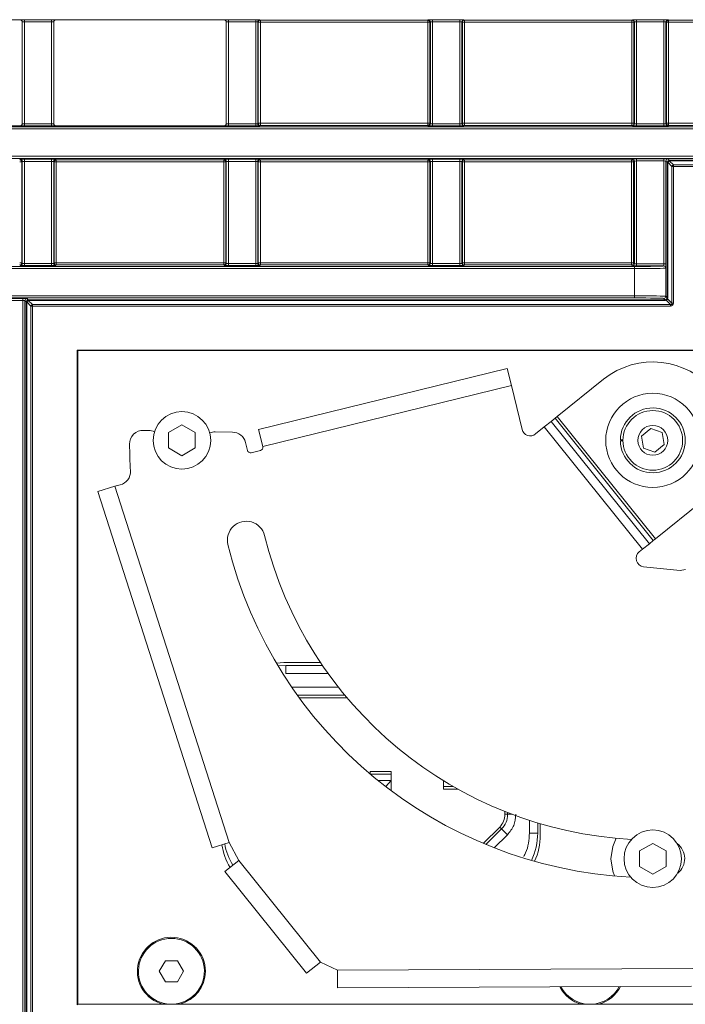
# Model space of a CAD drawing. Header units: millimetres. Extents: x 0 to 1118, y 0 to 864.
# Tile 351 of 390: x 571 to 587, y 605 to 629. Entities that reach past the tile are written whole.
import ezdxf

# ---------------------------------------------------------------- set-up
doc = ezdxf.new("R2010")
doc.units = ezdxf.units.MM

msp = doc.modelspace()

# ---------------------------------------------------------------- linework, layer by layer
at = {"color": 7, "linetype": 'Continuous', "lineweight": 15}
for p, q in [((567.0663, 628.9615), (571.0861, 628.9615)), ((571.1361, 628.9115), (571.1361, 626.4786)), ((571.8914, 626.4786), (571.8914, 628.9115)), ((571.9413, 628.9615), (575.9611, 628.9615)), ((576.0111, 626.4786), (576.0111, 628.9115)), ((567.0663, 626.4286), (571.0861, 626.4286)), ((571.9413, 626.4286), (575.9611, 626.4286)), ((572.4512, 605.4229), (572.4512, 621.0659)), ((572.4512, 621.0659), (572.4621, 621.055)), ((572.4512, 621.0659), (587.7637, 621.0659)), ((572.4621, 605.4338), (572.4621, 621.055)), ((572.4621, 621.055), (587.7746, 621.055)), ((582.7219, 620.6284), (576.7812, 619.1709)), ((582.7219, 620.6284), (582.8226, 620.218)), ((585.0268, 620.3719), (583.9135, 619.4774)), ((583.0792, 619.172), (582.8226, 620.218)), ((583.8648, 619.4382), (583.7714, 619.3632)), ((583.8648, 619.4382), (583.9135, 619.4774)), ((574.9512, 619.2786), (574.6312, 619.0964)), ((575.2712, 619.0964), (574.9512, 619.2786)), ((576.8819, 618.7606), (576.7812, 619.1709)), ((583.6067, 619.2309), (583.3987, 619.0637)), ((583.6067, 619.2309), (583.7714, 619.3632)), ((586.153, 619.195), (585.9306, 619.0109)), ((586.4236, 619.0945), (586.153, 619.195)), ((574.1572, 619.1472), (574.0329, 619.1496)), ((574.6312, 619.0964), (574.6312, 618.7281)), ((575.2712, 618.7281), (575.2712, 619.0964)), ((576.1621, 619.1077), (575.7494, 619.1159)), ((585.9306, 619.0109), (585.9789, 618.7263)), ((586.4718, 618.8098), (586.4236, 619.0945)), ((574.6312, 618.7281), (574.9512, 618.5383)), ((574.9512, 618.5383), (575.2712, 618.7281)), ((576.5177, 618.6713), (576.4713, 618.8602)), ((585.4888, 618.9229), (585.4263, 618.9229)), ((585.4263, 618.8979), (585.4888, 618.8979)), ((585.9789, 618.7263), (586.2495, 618.6257)), ((586.2495, 618.6257), (586.4718, 618.8098)), ((576.8269, 618.6699), (576.6084, 618.6163)), ((572.9439, 617.687), (573.3462, 617.816)), ((573.4754, 617.8477), (573.3462, 617.816)), ((572.9439, 617.687), (575.6748, 609.173)), ((586.2624, 616.5542), (587.3757, 617.4488)), ((586.1204, 616.44), (585.9557, 616.3077)), ((586.1204, 616.44), (586.2137, 616.5151)), ((586.2624, 616.5542), (586.2137, 616.5151)), ((585.8793, 616.2463), (585.9557, 616.3077)), ((586.8565, 615.7965), (585.9829, 615.8916)), ((586.9788, 615.8222), (586.8565, 615.7965)), ((577.3887, 613.5979), (577.2088, 613.587)), ((577.2489, 613.5197), (577.4375, 613.5317)), ((578.2653, 613.5979), (577.3887, 613.5979)), ((578.3099, 613.5317), (577.4375, 613.5317)), ((577.7114, 612.8174), (578.8475, 612.8174)), ((579.4523, 610.9981), (579.9498, 610.9981)), ((579.4523, 610.9981), (579.4523, 610.9346)), ((579.4523, 610.9346), (579.4523, 610.932)), ((579.9498, 610.9346), (579.9498, 610.9981)), ((579.9498, 610.9346), (579.9498, 610.7822)), ((579.9498, 610.7822), (579.6335, 610.7822)), ((579.8202, 610.6348), (579.9498, 610.7822)), ((579.9498, 610.7822), (579.9498, 610.5364)), ((581.2049, 610.6361), (581.2049, 610.7716)), ((581.2049, 610.6361), (581.2049, 610.5726)), ((581.5445, 610.5726), (581.2049, 610.5726)), ((582.7334, 610.0123), (582.7334, 609.9726)), ((583.4509, 609.5249), (583.4509, 609.765)), ((582.5883, 609.6223), (582.2161, 609.2501)), ((583.5137, 609.4729), (583.5137, 609.7463)), ((576.0771, 609.302), (575.6748, 609.173)), ((576.3101, 608.8691), (576.0771, 609.302)), ((586.2012, 609.2786), (585.8812, 609.0964)), ((585.8812, 609.0964), (585.8812, 608.7281)), ((586.5212, 609.0964), (586.2012, 609.2786)), ((586.5212, 608.7281), (586.5212, 609.0964)), ((575.9807, 608.6045), (576.3101, 608.8691)), ((575.9807, 608.6045), (577.9314, 606.1769)), ((585.8812, 608.7281), (586.2012, 608.5383)), ((586.2012, 608.5383), (586.5212, 608.7281)), ((574.5563, 606.4704), (574.4119, 606.2204)), ((574.8449, 606.4704), (574.5563, 606.4704)), ((574.9893, 606.2204), (574.8449, 606.4704)), ((578.2608, 606.4415), (577.9314, 606.1769)), ((578.6674, 606.2479), (578.2608, 606.4415)), ((578.6695, 605.8254), (578.6674, 606.2479)), ((574.4119, 606.2204), (574.5563, 605.9704)), ((574.8449, 605.9704), (574.9893, 606.2204)), ((574.5563, 605.9704), (574.8449, 605.9704)), ((578.6695, 605.8254), (587.1261, 605.8673)), ((572.4512, 605.4229), (572.4621, 605.4338)), ((601.4403, 605.4338), (572.4621, 605.4338))]:
    msp.add_line(p, q, dxfattribs=at)
at = {"color": 9, "linetype": 'Continuous', "lineweight": 0}
for p, q in [((571.0861, 628.9615), (571.0879, 628.9633)), ((571.1379, 628.9133), (571.1361, 628.9115)), ((571.1379, 626.4769), (571.1379, 628.9133)), ((571.1879, 628.965), (571.8396, 628.965)), ((571.1879, 628.965), (571.1879, 628.915)), ((571.8396, 628.915), (571.1879, 628.915)), ((571.1879, 628.915), (571.1879, 626.4752)), ((571.8396, 628.965), (571.8396, 628.915)), ((571.8396, 626.4752), (571.8396, 628.915)), ((571.8896, 628.9133), (571.8896, 626.4769)), ((571.8914, 628.9115), (571.8896, 628.9133)), ((571.9396, 628.9633), (571.9413, 628.9615)), ((575.9611, 628.9615), (575.9629, 628.9633)), ((576.0129, 628.9133), (576.0111, 628.9115)), ((576.0129, 626.4769), (576.0129, 628.9133)), ((576.0629, 628.965), (576.7146, 628.965)), ((576.0629, 628.965), (576.0629, 628.915)), ((576.7146, 628.915), (576.0629, 628.915)), ((576.0629, 628.915), (576.0629, 626.4752)), ((576.7146, 628.965), (576.7146, 628.915)), ((576.7146, 626.4752), (576.7146, 628.915)), ((576.7646, 628.9133), (576.7646, 626.4769)), ((576.776, 628.9019), (576.7646, 628.9133)), ((576.776, 626.4883), (576.776, 628.9019)), ((576.826, 628.9019), (576.776, 628.9019)), ((576.8146, 628.9633), (576.826, 628.9519)), ((576.826, 628.9519), (580.8265, 628.9519)), ((576.826, 628.9519), (576.826, 628.9019)), ((576.826, 628.9019), (576.826, 626.4883)), ((580.8265, 628.9019), (576.826, 628.9019)), ((580.8265, 628.9519), (580.8379, 628.9633)), ((580.8265, 628.9519), (580.8265, 628.9019)), ((580.8765, 628.9019), (580.8265, 628.9019)), ((580.8265, 626.4883), (580.8265, 628.9019)), ((580.8879, 628.9133), (580.8765, 628.9019)), ((580.8765, 628.9019), (580.8765, 626.4883)), ((580.8879, 626.4769), (580.8879, 628.9133)), ((580.9379, 628.965), (581.5896, 628.965)), ((580.9379, 628.965), (580.9379, 628.915)), ((581.5896, 628.915), (580.9379, 628.915)), ((580.9379, 628.915), (580.9379, 626.4752)), ((581.5896, 628.965), (581.5896, 628.915)), ((581.5896, 626.4752), (581.5896, 628.915)), ((581.6396, 628.9133), (581.6396, 626.4769)), ((581.651, 628.9019), (581.6396, 628.9133)), ((581.651, 626.4883), (581.651, 628.9019)), ((581.701, 628.9019), (581.651, 628.9019)), ((581.6896, 628.9633), (581.701, 628.9519)), ((581.701, 628.9519), (585.7015, 628.9519)), ((581.701, 628.9519), (581.701, 628.9019)), ((581.701, 628.9019), (581.701, 626.4883)), ((585.7015, 628.9019), (581.701, 628.9019)), ((585.7015, 628.9519), (585.7129, 628.9633)), ((585.7015, 628.9519), (585.7015, 628.9019)), ((585.7015, 626.4883), (585.7015, 628.9019)), ((585.7515, 628.9019), (585.7015, 628.9019)), ((585.7629, 628.9133), (585.7515, 628.9019)), ((585.7515, 628.9019), (585.7515, 626.4883)), ((585.7629, 626.4769), (585.7629, 628.9133)), ((585.8129, 628.965), (586.4646, 628.965)), ((585.8129, 628.965), (585.8129, 628.915)), ((586.4646, 628.915), (585.8129, 628.915)), ((585.8129, 628.915), (585.8129, 626.4752)), ((586.4646, 628.965), (586.4646, 628.915)), ((586.4646, 626.4752), (586.4646, 628.915)), ((586.5146, 628.9133), (586.5146, 626.4769)), ((586.526, 628.9019), (586.5146, 628.9133)), ((586.526, 626.4883), (586.526, 628.9019)), ((586.576, 628.9019), (586.526, 628.9019)), ((586.5646, 628.9633), (586.576, 628.9519)), ((586.576, 628.9519), (590.5765, 628.9519)), ((586.576, 628.9519), (586.576, 628.9019)), ((590.5765, 628.9019), (586.576, 628.9019)), ((586.576, 628.9019), (586.576, 626.4883)), ((571.1361, 626.4786), (571.1379, 626.4769)), ((571.1879, 626.4752), (571.1879, 626.4252)), ((571.1879, 626.4752), (571.8396, 626.4752)), ((571.8396, 626.4752), (571.8396, 626.4252)), ((571.8896, 626.4769), (571.8914, 626.4786)), ((576.0111, 626.4786), (576.0129, 626.4769)), ((576.0629, 626.4752), (576.0629, 626.4252)), ((576.0629, 626.4752), (576.7146, 626.4752)), ((576.7146, 626.4752), (576.7146, 626.4252)), ((576.7646, 626.4769), (576.776, 626.4883)), ((576.826, 626.4883), (576.776, 626.4883)), ((576.826, 626.4883), (580.8265, 626.4883)), ((576.826, 626.4883), (576.826, 626.4383)), ((580.8265, 626.4883), (580.8265, 626.4383)), ((580.8765, 626.4883), (580.8265, 626.4883)), ((580.8765, 626.4883), (580.8879, 626.4769)), ((580.9379, 626.4752), (581.5896, 626.4752)), ((580.9379, 626.4752), (580.9379, 626.4252)), ((581.5896, 626.4752), (581.5896, 626.4252)), ((581.6396, 626.4769), (581.651, 626.4883)), ((581.701, 626.4883), (581.651, 626.4883)), ((581.701, 626.4883), (581.701, 626.4383)), ((581.701, 626.4883), (585.7015, 626.4883)), ((585.7015, 626.4883), (585.7015, 626.4383)), ((585.7515, 626.4883), (585.7015, 626.4883)), ((585.7515, 626.4883), (585.7629, 626.4769)), ((585.8129, 626.4752), (585.8129, 626.4252)), ((585.8129, 626.4752), (586.4646, 626.4752)), ((586.4646, 626.4752), (586.4646, 626.4252)), ((586.5146, 626.4769), (586.526, 626.4883)), ((586.576, 626.4883), (586.526, 626.4883)), ((586.576, 626.4883), (586.576, 626.4383)), ((586.576, 626.4883), (590.5765, 626.4883)), ((470.0133, 626.4029), (609.6392, 626.4029)), ((609.6392, 626.3529), (470.0133, 626.3529)), ((571.0879, 626.4269), (571.0861, 626.4286)), ((571.8396, 626.4252), (571.1879, 626.4252)), ((571.9413, 626.4286), (571.9396, 626.4269)), ((575.9629, 626.4269), (575.9611, 626.4286)), ((576.7146, 626.4252), (576.0629, 626.4252)), ((576.826, 626.4383), (576.8146, 626.4269)), ((580.8265, 626.4383), (576.826, 626.4383)), ((580.8379, 626.4269), (580.8265, 626.4383)), ((581.5896, 626.4252), (580.9379, 626.4252)), ((581.701, 626.4383), (581.6896, 626.4269)), ((585.7015, 626.4383), (581.701, 626.4383)), ((585.7129, 626.4269), (585.7015, 626.4383)), ((586.4646, 626.4252), (585.8129, 626.4252)), ((586.576, 626.4383), (586.5646, 626.4269)), ((590.5765, 626.4383), (586.576, 626.4383)), ((470.0133, 625.7012), (609.6392, 625.7012)), ((609.6392, 625.6512), (470.0133, 625.6512)), ((571.0765, 625.6158), (571.0879, 625.6272)), ((571.0765, 625.5658), (571.1265, 625.5658)), ((571.1379, 625.5772), (571.1265, 625.5658)), ((571.1265, 625.5658), (571.1265, 623.1521)), ((571.1379, 623.1408), (571.1379, 625.5772)), ((571.1879, 625.6289), (571.8396, 625.6289)), ((571.1879, 625.6289), (571.1879, 625.5789)), ((571.8396, 625.5789), (571.1879, 625.5789)), ((571.1879, 625.5789), (571.1879, 623.1391)), ((571.8396, 625.6289), (571.8396, 625.5789)), ((571.8396, 623.1391), (571.8396, 625.5789)), ((571.8896, 625.5772), (571.8896, 623.1408)), ((571.901, 625.5658), (571.8896, 625.5772)), ((571.901, 623.1521), (571.901, 625.5658)), ((571.901, 625.5658), (571.951, 625.5658)), ((571.9396, 625.6272), (571.951, 625.6158)), ((571.951, 625.6158), (575.9515, 625.6158)), ((571.951, 625.5658), (571.951, 625.6158)), ((571.951, 625.5658), (571.951, 623.1521)), ((575.9515, 625.5658), (571.951, 625.5658)), ((575.9515, 625.6158), (575.9629, 625.6272)), ((575.9515, 625.5658), (575.9515, 625.6158)), ((575.9515, 625.5658), (576.0015, 625.5658)), ((575.9515, 623.1521), (575.9515, 625.5658)), ((576.0129, 625.5772), (576.0015, 625.5658)), ((576.0015, 625.5658), (576.0015, 623.1521)), ((576.0129, 623.1408), (576.0129, 625.5772)), ((576.0629, 625.6289), (576.7146, 625.6289)), ((576.0629, 625.5789), (576.0629, 625.6289)), ((576.7146, 625.5789), (576.0629, 625.5789)), ((576.0629, 625.5789), (576.0629, 623.1391)), ((576.7146, 625.5789), (576.7146, 625.6289)), ((576.7146, 623.1391), (576.7146, 625.5789)), ((576.7646, 625.5772), (576.7646, 623.1408)), ((576.776, 625.5658), (576.7646, 625.5772)), ((576.776, 623.1521), (576.776, 625.5658)), ((576.776, 625.5658), (576.826, 625.5658)), ((576.8146, 625.6272), (576.826, 625.6158)), ((576.826, 625.6158), (580.8265, 625.6158)), ((576.826, 625.5658), (576.826, 625.6158)), ((576.826, 625.5658), (576.826, 623.1521)), ((580.8265, 625.5658), (576.826, 625.5658)), ((580.8265, 625.6158), (580.8379, 625.6272)), ((580.8265, 625.5658), (580.8265, 625.6158)), ((580.8265, 623.1521), (580.8265, 625.5658)), ((580.8265, 625.5658), (580.8765, 625.5658)), ((580.8879, 625.5772), (580.8765, 625.5658)), ((580.8765, 625.5658), (580.8765, 623.1521)), ((580.8879, 623.1408), (580.8879, 625.5772)), ((580.9379, 625.6289), (581.5896, 625.6289)), ((580.9379, 625.5789), (580.9379, 625.6289)), ((581.5896, 625.5789), (580.9379, 625.5789)), ((580.9379, 625.5789), (580.9379, 623.1391)), ((581.5896, 625.5789), (581.5896, 625.6289)), ((581.5896, 623.1391), (581.5896, 625.5789)), ((581.6396, 625.5772), (581.6396, 623.1408)), ((581.651, 625.5658), (581.6396, 625.5772)), ((581.651, 623.1521), (581.651, 625.5658)), ((581.651, 625.5658), (581.701, 625.5658)), ((581.6896, 625.6272), (581.701, 625.6158)), ((581.701, 625.6158), (585.6928, 625.6158)), ((581.701, 625.5658), (581.701, 625.6158)), ((581.701, 625.5658), (581.701, 623.1521)), ((585.6928, 625.5658), (581.701, 625.5658)), ((585.6928, 625.6158), (585.7129, 625.6359)), ((585.6928, 625.5658), (585.6928, 625.6158)), ((585.6928, 623.1521), (585.6928, 625.5658)), ((585.6928, 625.5658), (585.7428, 625.5658)), ((585.7629, 625.5859), (585.7428, 625.5658)), ((585.7428, 625.5658), (585.7428, 623.1521)), ((585.7629, 623.132), (585.7629, 625.5859)), ((585.8129, 625.6376), (586.4646, 625.6376)), ((585.8129, 625.5876), (585.8129, 625.6376)), ((586.4646, 625.5876), (585.8129, 625.5876)), ((585.8129, 625.5876), (585.8129, 623.1303)), ((586.4646, 625.5876), (586.4646, 625.6376)), ((586.4646, 623.1303), (586.4646, 625.5876)), ((586.5146, 625.5859), (586.5146, 623.1303)), ((586.5445, 625.556), (586.5146, 625.5859)), ((586.5445, 622.3198), (586.5445, 625.556)), ((586.5445, 625.556), (586.5592, 625.556)), ((586.5592, 625.556), (586.5592, 622.3198)), ((586.6575, 625.4577), (586.5592, 625.556)), ((586.5646, 625.6359), (586.5945, 625.6059)), ((586.5945, 625.6059), (602.6204, 625.6059)), ((586.5945, 625.5913), (586.5945, 625.6059)), ((602.6204, 625.5913), (586.5945, 625.5913)), ((586.5945, 625.5913), (586.6928, 625.493)), ((586.6575, 622.1923), (586.6575, 625.4577)), ((586.6575, 625.4577), (586.6928, 625.4577)), ((586.6928, 625.493), (602.5221, 625.493)), ((586.6928, 625.4577), (586.6928, 625.493)), ((586.6928, 625.4577), (586.6928, 622.1923)), ((602.5221, 625.4577), (586.6928, 625.4577)), ((470.0133, 623.0668), (585.7614, 623.0668)), ((585.7614, 623.0168), (470.0133, 623.0168)), ((571.0765, 623.1521), (571.1265, 623.1521)), ((571.0879, 623.0908), (571.0765, 623.1022)), ((571.1265, 623.1521), (571.1379, 623.1408)), ((571.1879, 623.1391), (571.8396, 623.1391)), ((571.1879, 623.1391), (571.1879, 623.0891)), ((571.8396, 623.0891), (571.1879, 623.0891)), ((571.8396, 623.1391), (571.8396, 623.0891)), ((571.8896, 623.1408), (571.901, 623.1521)), ((571.901, 623.1521), (571.951, 623.1521)), ((571.951, 623.1022), (571.9396, 623.0908)), ((571.951, 623.1022), (571.951, 623.1521)), ((571.951, 623.1521), (575.9515, 623.1521)), ((575.9515, 623.1022), (571.951, 623.1022)), ((575.9515, 623.1521), (576.0015, 623.1521)), ((575.9515, 623.1022), (575.9515, 623.1521)), ((575.9629, 623.0908), (575.9515, 623.1022)), ((576.0015, 623.1521), (576.0129, 623.1408)), ((576.0629, 623.0891), (576.0629, 623.1391)), ((576.0629, 623.1391), (576.7146, 623.1391)), ((576.7146, 623.0891), (576.0629, 623.0891)), ((576.7146, 623.0891), (576.7146, 623.1391)), ((576.7646, 623.1408), (576.776, 623.1521)), ((576.776, 623.1521), (576.826, 623.1521)), ((576.826, 623.1022), (576.8146, 623.0908)), ((576.826, 623.1022), (576.826, 623.1521)), ((576.826, 623.1521), (580.8265, 623.1521)), ((580.8265, 623.1022), (576.826, 623.1022)), ((580.8265, 623.1521), (580.8765, 623.1521)), ((580.8265, 623.1022), (580.8265, 623.1521)), ((580.8379, 623.0908), (580.8265, 623.1022)), ((580.8765, 623.1521), (580.8879, 623.1408)), ((580.9379, 623.0891), (580.9379, 623.1391)), ((580.9379, 623.1391), (581.5896, 623.1391)), ((581.5896, 623.0891), (580.9379, 623.0891)), ((581.5896, 623.0891), (581.5896, 623.1391)), ((581.6396, 623.1408), (581.651, 623.1521)), ((581.651, 623.1521), (581.701, 623.1521)), ((581.701, 623.1022), (581.6896, 623.0908)), ((581.701, 623.1022), (581.701, 623.1521)), ((581.701, 623.1521), (585.6928, 623.1521)), ((585.6928, 623.1022), (581.701, 623.1022)), ((585.6928, 623.1521), (585.7428, 623.1521)), ((585.6928, 623.1022), (585.6928, 623.1521)), ((585.7129, 623.082), (585.6928, 623.1022)), ((585.7428, 623.1521), (585.7629, 623.132)), ((585.7614, 623.0168), (585.7614, 623.0668)), ((585.7614, 622.3651), (585.7614, 623.0168)), ((585.8129, 623.0803), (585.8129, 623.1303)), ((585.8129, 623.1303), (586.4646, 623.1303)), ((586.4629, 623.0803), (585.8129, 623.0803)), ((586.4613, 623.0788), (586.4629, 623.0803)), ((586.4646, 623.1303), (586.5146, 623.1303)), ((586.5129, 623.0303), (586.5113, 623.0288)), ((586.5113, 623.0288), (586.5113, 622.353)), ((470.0133, 622.3651), (585.7614, 622.3651)), ((585.7614, 622.3151), (470.0133, 622.3151)), ((515.6254, 622.3015), (571.1521, 622.3015)), ((571.1521, 622.2515), (515.6254, 622.2515)), ((571.1521, 622.3015), (571.1521, 622.2515)), ((571.1521, 603.4502), (571.1521, 622.2515)), ((571.2021, 622.2498), (571.2021, 603.4519)), ((571.232, 622.2198), (571.2021, 622.2498)), ((571.2521, 622.2998), (571.282, 622.2698)), ((571.282, 622.2698), (586.4946, 622.2698)), ((571.282, 622.2698), (571.282, 622.2552)), ((586.4946, 622.2552), (571.282, 622.2552)), ((571.282, 622.2552), (571.3803, 622.1569)), ((585.7614, 622.3151), (585.7614, 622.3651)), ((586.4946, 622.2698), (586.4613, 622.3031)), ((586.4946, 622.2698), (586.4946, 622.2552)), ((586.5113, 622.353), (586.5445, 622.3198)), ((586.6221, 622.1569), (586.5204, 622.2587)), ((586.5445, 622.3198), (586.5592, 622.3198)), ((586.5557, 622.294), (586.6575, 622.1923)), ((571.232, 603.4818), (571.232, 622.2198)), ((571.232, 622.2198), (571.2467, 622.2198)), ((571.2467, 622.2198), (571.2467, 603.4818)), ((571.345, 622.1215), (571.2467, 622.2198)), ((571.345, 603.5801), (571.345, 622.1215)), ((571.345, 622.1215), (571.3803, 622.1215)), ((571.3803, 622.1569), (586.6221, 622.1569)), ((571.3803, 622.1569), (571.3803, 622.1215)), ((586.6221, 622.1215), (571.3803, 622.1215)), ((571.3803, 622.1215), (571.3803, 603.5801)), ((586.6221, 622.1569), (586.6221, 622.1215)), ((586.6575, 622.1923), (586.6928, 622.1923)), ((582.8226, 620.218), (576.8819, 618.7606)), ((586.2137, 616.5151), (583.8648, 619.4382)), ((586.2624, 616.5542), (583.9135, 619.4774)), ((585.9557, 616.3077), (583.6067, 619.2309)), ((586.1204, 616.44), (583.7714, 619.3632)), ((573.3462, 617.816), (576.0771, 609.302)), ((577.4375, 613.5317), (577.4375, 613.3349)), ((577.4375, 613.3349), (578.4477, 613.3349)), ((578.6887, 613.0142), (577.5735, 613.0142)), ((578.9006, 612.7539), (577.7573, 612.7539)), ((579.4523, 610.9346), (579.9498, 610.9346)), ((581.4326, 610.6361), (581.2049, 610.6361)), ((582.6699, 609.9726), (582.6699, 610.0373)), ((582.6699, 609.9726), (582.7334, 609.9726)), ((582.7334, 609.9726), (582.837, 609.9726)), ((583.2541, 609.8265), (583.2541, 609.5249)), ((582.1526, 609.2765), (582.5434, 609.6672)), ((582.5434, 609.6672), (582.5883, 609.6223)), ((582.5883, 609.6223), (582.7275, 609.4831)), ((583.4509, 609.5249), (583.2541, 609.5249)), ((582.4148, 609.1705), (582.7275, 609.4831)), ((576.3101, 608.8691), (578.2608, 606.4415)), ((578.6674, 606.2479), (587.1582, 606.2899))]:
    msp.add_line(p, q, dxfattribs=at)
at = {"color": 7, "linetype": 'Continuous', "lineweight": 15, "flags": 128}
for points in [[(585.2012, 608.9104), (585.2457, 609.2051), (585.3294, 609.4002)], [(585.2892, 608.5002), (585.2457, 608.6156), (585.2012, 608.9104)]]:
    msp.add_lwpolyline(points, dxfattribs=at)
at = {"color": 7, "linetype": 'Continuous', "lineweight": 15}
for centre, radius in [((586.2012, 618.9104), 1.125), ((574.9512, 618.9104), 0.6875), ((586.2012, 618.9104), 0.7125), ((586.2012, 618.9104), 0.3568), ((586.2012, 608.9104), 0.6875)]:
    msp.add_circle(centre, radius, dxfattribs=at)
at = {"color": 9, "linetype": 'Continuous', "lineweight": 0}
for centre, radius, start, end in [((571.0879, 628.9133), 0.05, 0.02044, 89.97956), ((571.9396, 628.9133), 0.05, 90.02044, 179.97956), ((575.9629, 628.9133), 0.05, 0.02044, 89.97956), ((576.8146, 628.9133), 0.05, 90.02044, 179.97956), ((576.826, 628.9019), 0.05, 90.02044, 179.97956), ((580.8265, 628.9019), 0.05, 0.02044, 89.97956), ((580.8379, 628.9133), 0.05, 0.02044, 89.97956), ((581.6896, 628.9133), 0.05, 90.02044, 179.97956), ((581.701, 628.9019), 0.05, 90.02044, 179.97956), ((585.7015, 628.9019), 0.05, 0.02044, 89.97956), ((585.7129, 628.9133), 0.05, 0.02044, 89.97956), ((586.5646, 628.9133), 0.05, 90.02044, 179.97956), ((586.576, 628.9019), 0.05, 90.02044, 179.97956), ((571.0879, 626.4769), 0.05, 270.02044, 359.97956), ((571.9396, 626.4769), 0.05, 180.02044, 269.97956), ((575.9629, 626.4769), 0.05, 270.02044, 359.97956), ((576.8146, 626.4769), 0.05, 180.02044, 269.97956), ((576.826, 626.4883), 0.05, 180.02044, 269.97956), ((580.8265, 626.4883), 0.05, 270.02044, 359.97956), ((580.8379, 626.4769), 0.05, 270.02044, 359.97956), ((581.6896, 626.4769), 0.05, 180.02044, 269.97956), ((581.701, 626.4883), 0.05, 180.02044, 269.97956), ((585.7015, 626.4883), 0.05, 270.02044, 359.97956), ((585.7129, 626.4769), 0.05, 270.02044, 359.97956), ((586.5646, 626.4769), 0.05, 180.02044, 269.97956), ((586.576, 626.4883), 0.05, 180.02044, 269.97956), ((571.0765, 625.5658), 0.05, 0.02044, 89.97956), ((571.0879, 625.5772), 0.05, 0.02044, 89.97956), ((571.9396, 625.5772), 0.05, 90.02044, 179.97956), ((571.951, 625.5658), 0.05, 90.02044, 179.97956), ((575.9515, 625.5658), 0.05, 0.02044, 89.97956), ((575.9629, 625.5772), 0.05, 0.02044, 89.97956), ((576.8146, 625.5772), 0.05, 90.02044, 179.97956), ((576.826, 625.5658), 0.05, 90.02044, 179.97956), ((580.8265, 625.5658), 0.05, 0.02044, 89.97956), ((580.8379, 625.5772), 0.05, 0.02044, 89.97956), ((581.6896, 625.5772), 0.05, 90.02044, 179.97956), ((581.701, 625.5658), 0.05, 90.02044, 179.97956), ((585.6928, 625.5658), 0.05, 0.02044, 89.97956), ((585.7129, 625.5859), 0.05, 0.02044, 89.97956), ((586.5646, 625.5859), 0.05, 90.02044, 179.97956), ((586.5946, 625.5559), 0.05, 134.99849, 179.98044), ((586.5859, 625.5736), 0.0321, 146.53903, 213.42606), ((586.5946, 625.5559), 0.05, 90.01956, 135.00151), ((586.5769, 625.5645), 0.0321, 56.57394, 123.46097), ((586.6322, 625.5183), 0.0821, 117.27378, 152.72622), ((586.7305, 625.42), 0.0821, 117.27378, 152.72622), ((571.0765, 623.1522), 0.05, 270.02044, 359.97956), ((571.0879, 623.1408), 0.05, 270.02044, 359.97956), ((571.9396, 623.1408), 0.05, 180.02044, 269.97956), ((571.951, 623.1522), 0.05, 180.02044, 269.97956), ((575.9515, 623.1522), 0.05, 270.02044, 359.97956), ((575.9629, 623.1408), 0.05, 270.02044, 359.97956), ((576.8146, 623.1408), 0.05, 180.02044, 269.97956), ((576.826, 623.1522), 0.05, 180.02044, 269.97956), ((580.8265, 623.1522), 0.05, 270.02044, 359.97956), ((580.8379, 623.1408), 0.05, 270.02044, 359.97956), ((581.6896, 623.1408), 0.05, 180.02044, 269.97956), ((581.701, 623.1522), 0.05, 180.02044, 269.97956), ((585.6928, 623.1522), 0.05, 270.02044, 359.97956), ((585.7129, 623.1321), 0.05, 270.02044, 359.97956), ((586.4613, 623.0288), 0.05, 0.02044, 89.97956), ((586.4629, 623.0303), 0.05, 0.02044, 89.97956), ((571.2521, 622.2498), 0.05, 90.02044, 179.97956), ((571.2821, 622.2198), 0.05, 90.02044, 179.97956), ((571.3197, 622.1822), 0.0821, 117.27378, 152.72622), ((586.4613, 622.3531), 0.05, 270.02044, 359.97956), ((586.5019, 622.2532), 0.0192, 16.62684, 73.37316), ((586.5612, 622.3125), 0.0192, 196.62684, 253.37316), ((571.418, 622.0839), 0.0821, 117.27378, 152.72622)]:
    msp.add_arc(centre, radius, start, end, dxfattribs=at)
at = {"color": 7, "linetype": 'Continuous', "lineweight": 15}
for centre, radius, start, end in [((586.2012, 618.9104), 1.875, 308.78389, 128.78389), ((586.2012, 618.9104), 0.775, 180.92417, 179.07583), ((583.2734, 619.2196), 0.2, 193.78389, 308.78389), ((574.0265, 618.8247), 0.325, 88.87367, 180.40331), ((574.1508, 618.8222), 0.325, 63.76347, 88.87367), ((575.743, 618.7909), 0.325, 88.87367, 113.20574), ((576.1557, 618.7828), 0.325, 13.78389, 88.87367), ((586.2012, 618.9104), 12.5, 180.40331, 183.33918), ((576.809, 618.7427), 0.075, 283.78389, 13.78389), ((576.5905, 618.6891), 0.075, 193.78389, 283.78389), ((573.398, 618.1633), 0.325, 283.78389, 3.33918), ((576.4892, 616.5278), 0.45, 13.78389, 193.78389), ((586.2012, 618.9104), 9.55, 193.78389, 266.95225), ((586.2012, 618.9104), 10.45, 193.78389, 267.08647), ((586.0046, 616.0904), 0.2, 128.78389, 263.78389), ((582.2381, 609.9726), 0.4953, 315, 0), ((581.965, 609.5249), 1.4859, 333.90629, 0), ((582.0137, 609.4729), 1.5, 335.42356, 0), ((577.3887, 609.4729), 1.5, 188.65617, 210.92745), ((577.4375, 609.5249), 1.4859, 189.92018, 211.24287), ((586.5125, 608.9152), 0.45, 309.07855, 52.70534), ((574.7006, 606.2204), 0.8125, 0, 255.49173), ((574.7006, 606.2204), 0.7875, 272.75382, 267.24618), ((574.7006, 606.2204), 0.8125, 284.50827, 0), ((584.7019, 606.2204), 0.8125, 206.98492, 255.49173), ((584.7019, 606.2204), 0.7875, 207.90352, 267.24618), ((584.7019, 606.2204), 0.7875, 272.75382, 332.66425), ((584.7019, 606.2204), 0.8125, 284.50827, 333.58285)]:
    msp.add_arc(centre, radius, start, end, dxfattribs=at)
for centre, major_axis, start_param, end_param in [((571.0861, 628.9115), (-0.0354, -0.0354), 2.3563468, 3.9268385), ((571.9414, 628.9115), (-0.0354, 0.0354), 5.4979394, 7.0684312), ((575.9611, 628.9115), (0.0354, 0.0354), 5.4979394, 7.0684312), ((571.0861, 626.4787), (0.0354, -0.0354), 5.4979394, 7.0684312), ((571.9414, 626.4787), (0.0354, 0.0354), 2.3563468, 3.9268385), ((575.9611, 626.4787), (-0.0354, 0.0354), 2.3563468, 3.9268385)]:
    msp.add_ellipse(centre, major_axis=major_axis, ratio=0.9996955, start_param=start_param, end_param=end_param, dxfattribs=at)
at = {"color": 9, "linetype": 'Continuous', "lineweight": 0}
for centre, major_axis, ratio, start_param, end_param in [((571.1879, 628.9632), (0.1, 0), 0.0174551, 1.5707963, 3.1241394), ((571.1879, 628.9133), (0.05, 0), 0.0349101, 1.5707963, 3.1241394), ((571.8396, 628.9632), (0.1, 0), 0.0174551, 0.0174533, 1.5707963), ((571.8396, 628.9133), (0.05, 0), 0.0349101, 0.0174533, 1.5707963), ((576.0629, 628.9632), (0.1, 0), 0.0174551, 1.5707963, 3.1241394), ((576.0629, 628.9133), (0.05, 0), 0.0349101, 1.5707963, 3.1241394), ((576.7146, 628.9632), (0.1, 0), 0.0174551, 0.0174533, 1.5707963), ((576.7146, 628.9133), (0.05, 0), 0.0349101, 0.0174533, 1.5707963), ((580.9379, 628.9632), (0.1, 0), 0.0174551, 1.5707963, 3.1241394), ((580.9379, 628.9133), (0.05, 0), 0.0349101, 1.5707963, 3.1241394), ((581.5896, 628.9632), (0.1, 0), 0.0174551, 0.0174533, 1.5707963), ((581.5896, 628.9133), (0.05, 0), 0.0349101, 0.0174533, 1.5707963), ((585.8129, 628.9632), (0.1, 0), 0.0174551, 1.5707963, 3.1241394), ((585.8129, 628.9133), (0.05, 0), 0.0349101, 1.5707963, 3.1241394), ((586.4646, 628.9632), (0.1, 0), 0.0174551, 0.0174533, 1.5707963), ((586.4646, 628.9133), (0.05, 0), 0.0349101, 0.0174533, 1.5707963), ((571.1879, 626.4769), (0.05, 0), 0.0349101, 3.1590459, 4.712389), ((571.8396, 626.4769), (0.05, 0), 0.0349101, 4.712389, 6.265732), ((576.0629, 626.4769), (0.05, 0), 0.0349101, 3.1590459, 4.712389), ((576.7146, 626.4769), (0.05, 0), 0.0349101, 4.712389, 6.265732), ((580.9379, 626.4769), (0.05, 0), 0.0349101, 3.1590459, 4.712389), ((581.5896, 626.4769), (0.05, 0), 0.0349101, 4.712389, 6.265732), ((585.8129, 626.4769), (0.05, 0), 0.0349101, 3.1590459, 4.712389), ((586.4646, 626.4769), (0.05, 0), 0.0349101, 4.712389, 6.265732), ((571.1879, 626.4269), (0.1, 0), 0.0174551, 3.1590459, 4.712389), ((571.8396, 626.4269), (0.1, 0), 0.0174551, 4.712389, 6.265732), ((576.0629, 626.4269), (0.1, 0), 0.0174551, 3.1590459, 4.712389), ((576.7146, 626.4269), (0.1, 0), 0.0174551, 4.712389, 6.265732), ((580.9379, 626.4269), (0.1, 0), 0.0174551, 3.1590459, 4.712389), ((581.5896, 626.4269), (0.1, 0), 0.0174551, 4.712389, 6.265732), ((585.8129, 626.4269), (0.1, 0), 0.0174551, 3.1590459, 4.712389), ((586.4646, 626.4269), (0.1, 0), 0.0174551, 4.712389, 6.265732), ((571.1879, 625.6271), (0.1, 0), 0.0174551, 1.5707963, 3.1241394), ((571.1879, 625.5771), (0.05, 0), 0.0349101, 1.5707963, 3.1241394), ((571.8396, 625.6271), (0.1, 0), 0.0174551, 0.0174533, 1.5707963), ((571.8396, 625.5771), (0.05, 0), 0.0349101, 0.0174533, 1.5707963), ((576.0629, 625.6271), (0.1, 0), 0.0174551, 1.5707963, 3.1241394), ((576.0629, 625.5771), (0.05, 0), 0.0349101, 1.5707963, 3.1241394), ((576.7146, 625.6271), (0.1, 0), 0.0174551, 0.0174533, 1.5707963), ((576.7146, 625.5771), (0.05, 0), 0.0349101, 0.0174533, 1.5707963), ((580.9379, 625.6271), (0.1, 0), 0.0174551, 1.5707963, 3.1241394), ((580.9379, 625.5771), (0.05, 0), 0.0349101, 1.5707963, 3.1241394), ((581.5896, 625.6271), (0.1, 0), 0.0174551, 0.0174533, 1.5707963), ((581.5896, 625.5771), (0.05, 0), 0.0349101, 0.0174533, 1.5707963), ((585.8129, 625.6359), (0.1, 0), 0.0174551, 1.5707963, 3.1241394), ((585.8129, 625.5859), (0.05, 0), 0.0349101, 1.5707963, 3.1241394), ((586.4646, 625.6359), (0.1, 0), 0.0174551, 0.0174533, 1.5707963), ((586.4646, 625.5859), (0.05, 0), 0.0349101, 0.0174533, 1.5707963), ((571.1879, 623.0908), (0.1, 0), 0.0174551, 3.1590459, 4.712389), ((571.1879, 623.1408), (0.05, 0), 0.0349101, 3.1590459, 4.712389), ((571.8396, 623.1408), (0.05, 0), 0.0349101, 4.712389, 6.265732), ((571.8396, 623.0908), (0.1, 0), 0.0174551, 4.712389, 6.265732), ((576.0629, 623.0908), (0.1, 0), 0.0174551, 3.1590459, 4.712389), ((576.0629, 623.1408), (0.05, 0), 0.0349101, 3.1590459, 4.712389), ((576.7146, 623.1408), (0.05, 0), 0.0349101, 4.712389, 6.265732), ((576.7146, 623.0908), (0.1, 0), 0.0174551, 4.712389, 6.265732), ((580.9379, 623.0908), (0.1, 0), 0.0174551, 3.1590459, 4.712389), ((580.9379, 623.1408), (0.05, 0), 0.0349101, 3.1590459, 4.712389), ((581.5896, 623.1408), (0.05, 0), 0.0349101, 4.712389, 6.265732), ((581.5896, 623.0908), (0.1, 0), 0.0174551, 4.712389, 6.265732), ((585.8129, 623.0821), (0.1, 0), 0.0174551, 3.1590459, 4.712389), ((585.7614, 623.079), (0.7, 0), 0.0174551, 4.712389, 6.265732), ((585.7614, 623.029), (0.75, 0), 0.0162914, 4.712389, 6.265732), ((585.8129, 623.1321), (0.05, 0), 0.0349101, 3.1590459, 4.712389), ((586.4629, 623.1303), (0, 0.05), 0.0349101, 3.1590459, 4.712389), ((586.5128, 623.1303), (0, 0.1), 0.0174551, 3.1590459, 4.712389), ((571.1521, 622.2998), (0.1, 0), 0.0174551, 0.0174533, 1.5707963), ((571.1521, 622.2498), (0.05, 0), 0.0349101, 0.0174533, 1.5707963), ((585.7614, 622.3528), (0.75, 0), 0.0162914, 0.0174533, 1.5707963), ((585.7614, 622.3028), (0.7, 0), 0.0174551, 0.0174533, 1.5707963), ((586.4927, 622.3216), (-0.0207, 0.0479), 0.9512323, 2.7513465, 3.0129936), ((586.4927, 622.357), (-0.0399, 0.0941), 0.9751956, 2.749122, 3.0107691), ((586.4953, 622.3191), (0.0354, 0.0354), 0.9749146, 4.1887902, 5.2359878), ((586.4953, 622.3191), (-0.0494, 0.0494), 0.7156865, 2.6179939, 3.6651914), ((586.4927, 622.3216), (0.0479, -0.0207), 0.9512323, 0.128599, 0.3902461), ((586.4574, 622.3216), (0.0941, -0.0399), 0.9751956, 0.1308235, 0.3924706), ((586.5514, 622.263), (-0.1021, 0.1021), 0.3464102, 2.6179939, 3.6651914), ((586.5514, 622.263), (-0.1225, 0.1225), 0.5773503, 2.6179939, 3.6651914)]:
    msp.add_ellipse(centre, major_axis=major_axis, ratio=ratio, start_param=start_param, end_param=end_param, dxfattribs=at)
for points in [[(582.5434, 609.6672), (582.5797, 609.7118), (582.6522, 609.801), (582.664, 609.9154), (582.6699, 609.9726)], [(582.7275, 609.4831), (582.7856, 609.5546), (582.9019, 609.6976), (582.9208, 609.8809), (582.9302, 609.9726)]]:
    msp.add_open_spline(points, degree=3, dxfattribs=at)
msp.add_open_spline([(583.2541, 609.5249), (583.2423, 609.3604), (583.2283, 609.1641), (583.1357, 608.995), (583.1207, 608.9677)], degree=3, knots=[0, 0, 0, 0, 0.8383246, 1, 1, 1, 1], dxfattribs=at)

doc.saveas('drawing.dxf')
